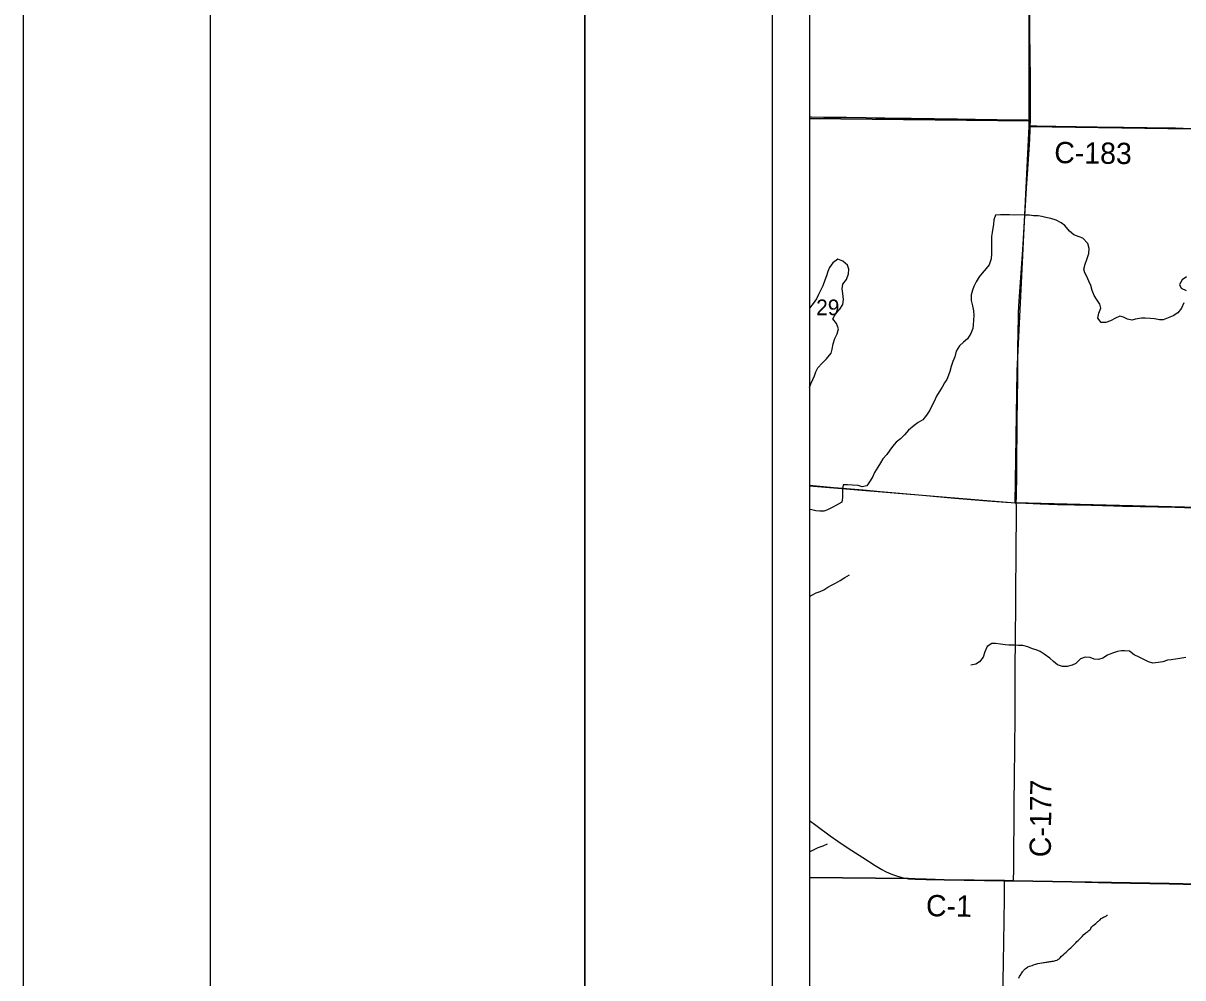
# Model space of a CAD drawing. Extents: x 0 to 34, y 0 to 22.
# Drawn here: x 0 to 3.097, y 16.256 to 18.805 of the extents above; entities that cross this region are included whole.
import ezdxf

# ---------------------------------------------------------------- set-up
doc = ezdxf.new("R2010")
doc.units = 0
for name, color, linetype in [('GM_X_County_Road', 7, 'Continuous'), ('GM_X_County_Road_Text', 7, 'Continuous'), ('GM_X_County_Text', 7, 'Continuous'), ('GM_X_Minor_Lake', 7, 'Continuous'), ('GM_X_Minor_River', 7, 'Continuous'), ('GM_X_Rail_Line_Text', 7, 'Continuous'), ('GM_X_Section', 7, 'Continuous'), ('GM_X_Section_Text', 7, 'Continuous'), ('GM_X_Township_Road', 7, 'Continuous'), ('GM_X_US_Route', 7, 'Continuous'), ('SH_Border', 7, 'Continuous'), ('SH_Cut_Line', 7, 'Continuous'), ('SH_Data', 7, 'Continuous')]:
    doc.layers.add(name, color=color, linetype=linetype)

msp = doc.modelspace()

# ---------------------------------------------------------------- linework, layer by layer
at = {"layer": 'GM_X_County_Road'}
msp.add_line((2.6207, 16.5148), (2.6448, 16.5144), dxfattribs=at)
for points in [[(2.69, 18.5463), (2.6901, 18.588), (2.6901, 18.6172), (2.6899, 18.657), (2.6894, 18.7198), (2.6887, 18.7776), (2.6884, 18.7938), (2.6883, 18.818), (2.6878, 18.8478), (2.6874, 18.8752), (2.6872, 18.9069), (2.6867, 18.9467), (2.6868, 18.9696), (2.6867, 18.9908), (2.6868, 19.0326), (2.6867, 19.0505), (2.6873, 19.0735), (2.6873, 19.0863)], [(2.1, 18.5546), (2.105, 18.5546), (2.1373, 18.5542), (2.1641, 18.5539), (2.1989, 18.5535), (2.2511, 18.5527), (2.2765, 18.5521), (2.3008, 18.5519), (2.3418, 18.5515), (2.3579, 18.5512), (2.3716, 18.5509), (2.3946, 18.5506), (2.4332, 18.5501), (2.4535, 18.5498), (2.4767, 18.5495), (2.4953, 18.5491), (2.5158, 18.5488), (2.542, 18.5484), (2.601, 18.5473), (2.6308, 18.547), (2.6606, 18.5468), (2.6818, 18.5464), (2.69, 18.5463)], [(2.6523, 17.5241), (2.6523, 17.5267), (2.6526, 17.5378), (2.6529, 17.5521), (2.6534, 17.5882), (2.6538, 17.6249), (2.6539, 17.6591), (2.6545, 17.7001), (2.6547, 17.7442), (2.6552, 17.7977), (2.6562, 17.8574), (2.6564, 17.8953), (2.6566, 17.9314), (2.6574, 17.9848), (2.6577, 18.014), (2.6584, 18.032), (2.6602, 18.063), (2.6629, 18.1002), (2.6662, 18.1511), (2.6678, 18.1747), (2.6702, 18.2138), (2.6738, 18.2758), (2.6767, 18.318), (2.6798, 18.3645), (2.6823, 18.4017), (2.6838, 18.4283), (2.6862, 18.4674), (2.688, 18.4954), (2.6894, 18.5202), (2.6896, 18.5306)], [(2.6896, 18.5306), (2.69, 18.5445), (2.69, 18.5463)], [(2.6896, 18.5306), (2.6955, 18.5305), (2.7067, 18.5303), (2.7179, 18.5301), (2.7378, 18.5299), (2.7577, 18.5297), (2.7851, 18.5292), (2.8124, 18.5288), (2.8435, 18.5284), (2.8684, 18.528), (2.8945, 18.5276), (2.908, 18.5274), (2.9248, 18.5272), (2.9389, 18.5269), (2.9533, 18.5267), (2.961, 18.5266), (2.9666, 18.5266), (2.9784, 18.5264), (2.9899, 18.5261), (3.0012, 18.526), (3.0395, 18.5256), (3.0773, 18.525), (3.0983, 18.5244)], [(2.6448, 16.5144), (2.6452, 16.5203), (2.6454, 16.5408), (2.6456, 16.5849), (2.646, 16.6123), (2.6463, 16.6545), (2.6466, 16.6918), (2.6469, 16.7266), (2.6475, 16.7863), (2.6482, 16.8734), (2.6488, 16.9486), (2.6489, 16.9896), (2.6493, 17.0443), (2.6494, 17.0723), (2.6496, 17.1065), (2.6498, 17.1357), (2.65, 17.1593), (2.6504, 17.1954), (2.6507, 17.2184), (2.6508, 17.2408), (2.6509, 17.2718), (2.6511, 17.2899), (2.6514, 17.3259), (2.6515, 17.3489), (2.6517, 17.3663), (2.652, 17.4018), (2.6522, 17.4322), (2.6524, 17.4596), (2.6524, 17.4745), (2.6526, 17.4894), (2.6527, 17.5043), (2.6525, 17.5162), (2.6523, 17.5241)], [(2.1, 16.6756), (2.1167, 16.6631), (2.1549, 16.6352), (2.1757, 16.6205), (2.2031, 16.6022), (2.2422, 16.5767), (2.2752, 16.5556), (2.2927, 16.5448), (2.3026, 16.5395), (2.3128, 16.5348), (2.3239, 16.5304), (2.3346, 16.5269), (2.3436, 16.5245), (2.35, 16.523), (2.3572, 16.5215), (2.3644, 16.5201)], [(2.3644, 16.5201), (2.3825, 16.5192), (2.4115, 16.5182), (2.4598, 16.5173), (2.6207, 16.5148)], [(2.6448, 16.5144), (2.8005, 16.5116), (2.9068, 16.5095), (2.9572, 16.5086), (3.0604, 16.5067), (3.1362, 16.5053), (3.1971, 16.5041), (3.2581, 16.5028), (3.4047, 16.4997), (3.4837, 16.498), (3.6049, 16.4953), (3.6286, 16.4947), (3.6378, 16.4946)]]:
    msp.add_lwpolyline(points, dxfattribs=at)
at = {"layer": 'GM_X_County_Text'}
for points in [[(6.7316, 20.9), (2.1, 20.9), (2.1, 16.5239), (2.3642, 16.5207), (2.3823, 16.5197), (2.4112, 16.5188), (2.4596, 16.5178), (2.6205, 16.5154), (2.6446, 16.5149), (2.8003, 16.5122), (2.9066, 16.51), (2.957, 16.5091), (3.0601, 16.5072), (3.136, 16.5059)], [(3.136, 16.5059), (3.0601, 16.5072), (2.957, 16.5091), (2.9066, 16.51), (2.8003, 16.5122), (2.6446, 16.5149), (2.6205, 16.5154), (2.4596, 16.5178), (2.4112, 16.5188), (2.3823, 16.5197), (2.3642, 16.5207), (2.1, 16.5239), (2.1, 14.1)]]:
    msp.add_lwpolyline(points, dxfattribs=at)
at = {"layer": 'GM_X_Minor_Lake'}
for points in [[(2.1, 17.8324), (2.1039, 17.842), (2.1091, 17.8532), (2.1131, 17.863), (2.1172, 17.8735), (2.1224, 17.8847), (2.1337, 17.897), (2.1458, 17.9084), (2.1576, 17.9237), (2.1601, 17.9342), (2.1628, 17.9482), (2.1677, 17.9625), (2.1737, 17.9756), (2.1774, 17.9884), (2.1721, 18.0026), (2.1622, 18.0154), (2.1701, 18.0292), (2.1811, 18.0415), (2.1886, 18.0538), (2.1905, 18.067), (2.1886, 18.0826), (2.1874, 18.0956), (2.1892, 18.1081), (2.1987, 18.1207), (2.2043, 18.1358), (2.205, 18.1483), (2.2015, 18.159), (2.1889, 18.1696), (2.1754, 18.1748)], [(2.1754, 18.1748), (2.1622, 18.1653), (2.1535, 18.1526), (2.1491, 18.1414), (2.1454, 18.1301), (2.1405, 18.1184), (2.1352, 18.1038), (2.1304, 18.0929), (2.1244, 18.0801), (2.1184, 18.0685), (2.1097, 18.0566), (2.1003, 18.0439), (2.1, 18.0436)]]:
    msp.add_lwpolyline(points, dxfattribs=at)
at = {"layer": 'GM_X_Minor_River'}
for points in [[(3.0999, 18.0579), (3.0931, 18.044), (3.0833, 18.031), (3.0709, 18.023), (3.0575, 18.0184), (3.0441, 18.0131), (3.0346, 18.0125), (3.021, 18.0155), (3.0104, 18.0166), (2.9968, 18.0169), (2.9865, 18.0168), (2.9709, 18.0146), (2.961, 18.0118), (2.9493, 18.0144), (2.9388, 18.02), (2.9286, 18.0221), (2.9171, 18.0175), (2.904, 18.0102), (2.8914, 18.006), (2.8785, 18.006), (2.87, 18.0168), (2.8723, 18.0304), (2.8779, 18.0439), (2.8755, 18.0542), (2.866, 18.0678), (2.8606, 18.0774), (2.8552, 18.0912), (2.851, 18.1042), (2.8456, 18.1157), (2.8402, 18.1284), (2.8355, 18.138), (2.8324, 18.148), (2.8365, 18.1615), (2.8406, 18.1736), (2.846, 18.1894), (2.8467, 18.203), (2.8429, 18.2168), (2.8299, 18.2311), (2.8198, 18.2344), (2.8055, 18.2394), (2.7944, 18.2499), (2.7822, 18.2646), (2.7725, 18.2717), (2.7583, 18.2785), (2.7447, 18.2835), (2.7308, 18.2861), (2.7206, 18.2886), (2.7104, 18.29), (2.6979, 18.2907), (2.6877, 18.2921), (2.6744, 18.2925), (2.6566, 18.2933), (2.6471, 18.2921), (2.6342, 18.2931), (2.6243, 18.293), (2.6099, 18.293), (2.597, 18.2922), (2.5925, 18.2794), (2.591, 18.2673), (2.59, 18.2575), (2.5878, 18.2461), (2.5864, 18.2352)], [(2.5864, 18.2352), (2.5861, 18.2253), (2.5862, 18.212), (2.5863, 18.2018), (2.586, 18.1889), (2.5853, 18.176), (2.5799, 18.1598), (2.5721, 18.1501), (2.5615, 18.1375), (2.5529, 18.1275), (2.545, 18.114), (2.539, 18.102), (2.5349, 18.0915), (2.5316, 18.0798), (2.5316, 18.0647), (2.535, 18.0498), (2.5377, 18.0368), (2.5385, 18.0239), (2.5378, 18.0121), (2.5367, 17.9996), (2.5361, 17.9898), (2.5312, 17.9762), (2.5221, 17.9624), (2.5116, 17.9528), (2.5004, 17.9433), (2.4917, 17.9287), (2.4879, 17.914), (2.4826, 17.9016), (2.4785, 17.8877), (2.4744, 17.8749), (2.4711, 17.8651), (2.467, 17.8538), (2.4603, 17.8441), (2.4547, 17.8332), (2.446, 17.8202), (2.4393, 17.8086), (2.4329, 17.7947), (2.4269, 17.7831), (2.4213, 17.7715), (2.4126, 17.7584), (2.4028, 17.7458), (2.39, 17.7382), (2.3792, 17.7305), (2.3641, 17.718), (2.3539, 17.7053), (2.3434, 17.695), (2.331, 17.6862), (2.3212, 17.6743), (2.3145, 17.6646), (2.3063, 17.6534), (2.2957, 17.6419), (2.2898, 17.6311), (2.2823, 17.6195), (2.2739, 17.6053), (2.2691, 17.5948), (2.262, 17.5825), (2.2533, 17.5698), (2.2407, 17.5667), (2.2302, 17.57), (2.215, 17.5712), (2.2017, 17.5719), (2.1903, 17.5718), (2.1878, 17.5594), (2.1882, 17.5476), (2.188, 17.5381), (2.1861, 17.5256), (2.1719, 17.5177), (2.1619, 17.5126), (2.1481, 17.5058), (2.1381, 17.5022), (2.1275, 17.5014), (2.1172, 17.5024), (2.1063, 17.5057), (2.1, 17.5061)], [(3.107, 18.1272), (3.095, 18.1199), (3.0883, 18.1068), (3.0926, 18.0972), (3.1061, 18.0912)], [(2.1, 17.2736), (2.1081, 17.2788), (2.1181, 17.2834), (2.1288, 17.2877), (2.1384, 17.292), (2.1485, 17.299), (2.1589, 17.3044), (2.1692, 17.3098), (2.1823, 17.3167), (2.1947, 17.3251), (2.2066, 17.3316)], [(2.9415, 17.129), (2.932, 17.1289), (2.9225, 17.1272), (2.9095, 17.1226), (2.896, 17.1169), (2.8837, 17.1092), (2.8722, 17.1054), (2.8605, 17.1064), (2.8492, 17.1109), (2.8363, 17.112), (2.8233, 17.1074), (2.8108, 17.0948), (2.8012, 17.0909), (2.7879, 17.0874), (2.7753, 17.0874), (2.7626, 17.0915), (2.7518, 17.1005), (2.7414, 17.1095), (2.7268, 17.1197), (2.7156, 17.1269), (2.7055, 17.1317), (2.6953, 17.1346), (2.6833, 17.1398), (2.6701, 17.1428), (2.6584, 17.1428), (2.6462, 17.1438), (2.6326, 17.1442), (2.6227, 17.1448), (2.6099, 17.1463), (2.597, 17.1485), (2.5868, 17.148), (2.5748, 17.1404), (2.568, 17.1265), (2.5635, 17.1122), (2.5544, 17.0999), (2.5444, 17.0933), (2.531, 17.0906)], [(3.1046, 17.1111), (3.0894, 17.1081), (3.0772, 17.1065), (3.0661, 17.1049), (3.0559, 17.104), (3.0432, 17.0991), (3.0314, 17.0975), (3.0166, 17.096), (3.0056, 17.0996), (2.9925, 17.1061), (2.9802, 17.1121), (2.967, 17.1181), (2.9544, 17.1283), (2.9415, 17.129)], [(2.1, 16.5925), (2.1093, 16.5965), (2.1228, 16.6037), (2.1366, 16.6083), (2.1481, 16.6137)], [(2.7734, 16.3133), (2.7772, 16.317), (2.7811, 16.3208), (2.7853, 16.3246), (2.7895, 16.3287), (2.7937, 16.3321), (2.7976, 16.3358), (2.8018, 16.3396), (2.8052, 16.3426), (2.8087, 16.3464), (2.811, 16.3494), (2.8141, 16.3528), (2.8172, 16.3554), (2.8233, 16.3618), (2.8279, 16.3663), (2.8329, 16.3712), (2.8383, 16.3757), (2.8429, 16.3791), (2.8463, 16.3825), (2.8486, 16.3836), (2.8509, 16.3862), (2.8517, 16.3881), (2.854, 16.3915), (2.8575, 16.3953), (2.8613, 16.3983), (2.8644, 16.4009), (2.8663, 16.4024), (2.8682, 16.4043), (2.8701, 16.4058), (2.872, 16.4073), (2.8747, 16.4095), (2.8766, 16.411), (2.8789, 16.4137), (2.8824, 16.4159), (2.8854, 16.4174), (2.8877, 16.4185), (2.8896, 16.4192), (2.8927, 16.4211), (2.895, 16.4226), (2.8954, 16.4226), (2.8954, 16.423)], [(2.6587, 16.2544), (2.6599, 16.2571), (2.6611, 16.259), (2.663, 16.262), (2.6649, 16.2654), (2.6657, 16.2673), (2.6692, 16.2714), (2.6707, 16.2737), (2.6719, 16.2756), (2.6738, 16.2779), (2.6757, 16.2797), (2.6784, 16.2816), (2.683, 16.285), (2.6876, 16.2865), (2.691, 16.2876), (2.6948, 16.2887), (2.6986, 16.2901), (2.704, 16.292), (2.7097, 16.2938), (2.7154, 16.2949), (2.7207, 16.2956), (2.7246, 16.2963), (2.7276, 16.2967), (2.7307, 16.2974), (2.7337, 16.2977), (2.7364, 16.2981), (2.7394, 16.2988), (2.7421, 16.2992), (2.7451, 16.2995), (2.7482, 16.3003), (2.7516, 16.3006), (2.7547, 16.3009), (2.7573, 16.3017), (2.7615, 16.3032), (2.7634, 16.3047), (2.7665, 16.3065), (2.7692, 16.3095), (2.7734, 16.3133)]]:
    msp.add_lwpolyline(points, dxfattribs=at)
at = {"layer": 'GM_X_Rail_Line_Text'}
for points in [[(2.1, 19.5512), (2.1, 18.55), (2.687, 18.5441), (2.687, 19.5286)], [(2.1, 18.55), (2.1, 17.5695), (2.649, 17.5241), (2.6545, 17.8761), (2.687, 18.5293), (2.687, 18.5441)]]:
    msp.add_lwpolyline(points, close=True, dxfattribs=at)
at = {"layer": 'GM_X_Section'}
for points in [[(2.687, 19.5286), (3.6762, 19.5163), (3.6746, 18.5151), (2.687, 18.5293), (2.687, 18.5441)], [(2.687, 18.5293), (3.6746, 18.5151), (3.6575, 17.498), (2.649, 17.5241), (2.6545, 17.8761)]]:
    msp.add_lwpolyline(points, close=True, dxfattribs=at)
at = {"layer": 'GM_X_Township_Road'}
msp.add_line((2.6207, 16.5148), (2.6448, 16.5144), dxfattribs=at)
for points in [[(2.1, 16.6756), (2.1167, 16.6631), (2.1549, 16.6352), (2.1757, 16.6205), (2.2031, 16.6022), (2.2422, 16.5767), (2.2752, 16.5556), (2.2927, 16.5448), (2.3026, 16.5395), (2.3128, 16.5348), (2.3239, 16.5304), (2.3346, 16.5269), (2.3436, 16.5245), (2.35, 16.523), (2.3572, 16.5215), (2.3644, 16.5201)], [(2.3644, 16.5201), (2.3825, 16.5192), (2.4115, 16.5182), (2.4598, 16.5173), (2.6207, 16.5148)], [(2.6115, 15.5236), (2.6115, 15.5264), (2.6117, 15.5501), (2.6121, 15.6029), (2.6126, 15.6676), (2.613, 15.708), (2.6134, 15.7864), (2.6141, 15.8871), (2.6147, 15.9487), (2.6154, 16.0494), (2.6159, 16.1098), (2.6161, 16.1645), (2.6173, 16.2428), (2.6181, 16.3007), (2.6189, 16.3473), (2.6196, 16.4113), (2.6203, 16.4648), (2.6207, 16.5148)], [(2.6448, 16.5144), (2.8005, 16.5116), (2.9068, 16.5095), (2.9572, 16.5086), (3.0604, 16.5067), (3.1362, 16.5053), (3.1971, 16.5041), (3.2581, 16.5028), (3.4047, 16.4997), (3.4837, 16.498), (3.6049, 16.4953), (3.6286, 16.4947), (3.6378, 16.4946)]]:
    msp.add_lwpolyline(points, dxfattribs=at)
at = {"layer": 'GM_X_US_Route'}
msp.add_lwpolyline([(2.1, 17.571), (2.1646, 17.5653), (2.2433, 17.5585), (2.2885, 17.5544), (2.4018, 17.5445), (2.4879, 17.5369), (2.5313, 17.5331), (2.5753, 17.5293), (2.6242, 17.5259), (2.6523, 17.5241), (2.659, 17.5237), (2.7161, 17.5212), (2.7627, 17.5198), (2.8535, 17.5177), (2.9119, 17.5161), (2.9361, 17.5155), (2.9641, 17.5149), (2.9827, 17.5143), (3.0766, 17.5122), (3.1257, 17.511)], dxfattribs=at)
at = {"layer": 'SH_Border'}
for points in [[(0.5, 21.5), (1.5, 21.5), (1.5, 0.5), (0.5, 0.5)], [(1.5, 21.5), (33.5, 21.5), (33.5, 0.5), (1.5, 0.5)]]:
    msp.add_lwpolyline(points, close=True, dxfattribs=at)
at = {"layer": 'SH_Cut_Line'}
msp.add_lwpolyline([(0, 0), (34, 0), (34, 22), (0, 22)], close=True, dxfattribs=at)
for points in [[(8.9, 20.9), (2.1, 20.9), (2.1, 16.5239), (2.3642, 16.5207), (2.3823, 16.5197), (2.4112, 16.5188), (2.4596, 16.5178), (2.6205, 16.5154), (2.6446, 16.5149), (2.8003, 16.5122), (2.9066, 16.51), (2.957, 16.5091), (3.0601, 16.5072), (3.136, 16.5059)], [(3.136, 16.5059), (3.0601, 16.5072), (2.957, 16.5091), (2.9066, 16.51), (2.8003, 16.5122), (2.6446, 16.5149), (2.6205, 16.5154), (2.4596, 16.5178), (2.4112, 16.5188), (2.3823, 16.5197), (2.3642, 16.5207), (2.1, 16.5239), (2.1, 14.1)]]:
    msp.add_lwpolyline(points, dxfattribs=at)
at = {"layer": 'SH_Data'}
for p, q in [((2, 21), (2, 14)), ((2.1, 20.9), (2.1, 14.1))]:
    msp.add_line(p, q, dxfattribs=at)

# ---------------------------------------------------------------- texts
at = {"layer": 'GM_X_County_Road_Text'}
for s, rotation, p in [('C-183', 359.1878, (2.7534, 18.4313)), ('C-177', 89.4572, (2.7444, 16.5776)), ('C-1', 359.0838, (2.4108, 16.4204))]:
    msp.add_text(s, height=0.05682, rotation=rotation, dxfattribs=at).set_placement(p)
at = {"layer": 'GM_X_Section_Text'}
msp.add_text('29', height=0.04186, rotation=0, dxfattribs=at).set_placement((2.1177, 18.0251))

doc.saveas('drawing.dxf')
